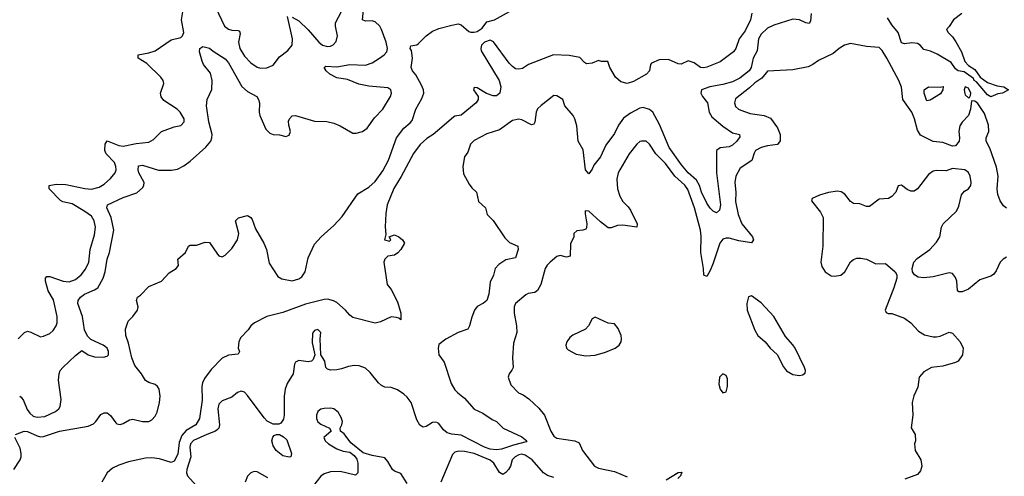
# Model space of a CAD drawing. Header units: inches. Extents: x 1384664 to 1536621, y 460766 to 646467.
# Tile 347 of 488: x 1417380 to 1423555, y 572467 to 575331. Entities that reach past the tile are written whole.
import ezdxf

# ---------------------------------------------------------------- set-up
doc = ezdxf.new("R2010")
doc.units = ezdxf.units.IN
doc.header["$MEASUREMENT"] = 0
doc.layers.add('B4517', color=7, linetype='Continuous')
doc.layers.add('B4527', color=7, linetype='Continuous')

msp = doc.modelspace()

# ---------------------------------------------------------------- linework, layer by layer
at = {"layer": 'B4517', "color": 5}
for points, elevation in [([(1418588.9, 575448.9), (1418665.3, 575290), (1418690.6, 575270.6), (1418710, 575264.8), (1418750, 575263.6), (1418758, 575258), (1418763.4, 575243.4), (1418753.5, 575190), (1418760.7, 575150), (1418790, 575102.6), (1418830, 575059.2), (1418870, 575032.8), (1418890, 575027.7), (1418930, 575028.2), (1418970, 575044.9), (1419010, 575097.4), (1419062.4, 575137.6), (1419089.8, 575170.2), (1419092, 575210), (1419059, 575350)], 680), ([(1417371.1, 573328.9), (1417410, 573368.9), (1417430, 573377), (1417450, 573372), (1417510, 573342.4), (1417530, 573345.3), (1417570, 573363.6), (1417590, 573380.9), (1417609.8, 573410), (1417614.9, 573430), (1417615.5, 573470), (1417593.3, 573573.3), (1417559.8, 573630), (1417542.7, 573690), (1417542, 573710), (1417550, 573719.5), (1417570, 573721.3), (1417653.4, 573690), (1417690, 573686), (1417730, 573700.9), (1417765.5, 573730), (1417793.8, 573766.2), (1417813.4, 573810), (1417821.8, 573890), (1417850, 573981.6), (1417855.3, 574030), (1417848.1, 574070), (1417830, 574098.6), (1417790, 574128.5), (1417710, 574175), (1417650, 574188), (1417636.4, 574196.4), (1417564.7, 574270), (1417565.2, 574290), (1417610, 574300.2), (1417670, 574297.4), (1417790, 574271.3), (1417830, 574267.3), (1417878.6, 574281.4), (1417910, 574300.2), (1417950, 574334.2), (1417980.2, 574370), (1417986.1, 574390), (1417984.3, 574410), (1417974.3, 574434.3), (1417923.5, 574490), (1417913.6, 574510), (1417916, 574550), (1417928.8, 574571.2), (1418002, 574542), (1418030, 574537.7), (1418110, 574553.8), (1418190, 574563.5), (1418220.3, 574579.7), (1418270, 574630.4), (1418350, 574658.4), (1418390, 574666.7), (1418412.8, 574690), (1418412.1, 574710), (1418387.4, 574750), (1418368.2, 574770), (1418284.8, 574824.8), (1418267.7, 574847.7), (1418264.4, 574870), (1418283.5, 574930), (1418279.7, 574950), (1418266.2, 574970), (1418176.9, 575056.9), (1418124.2, 575090), (1418122.9, 575110), (1418190, 575121.9), (1418230, 575135.3), (1418330, 575205), (1418390, 575219.5), (1418402.4, 575230), (1418409.3, 575250), (1418396.1, 575330), (1418410.9, 575430)], 680), ([(1417380.4, 572970), (1417390, 572964), (1417403.3, 572943.3), (1417426.9, 572886.9), (1417444.1, 572864.1), (1417465.4, 572845.4), (1417490, 572837.2), (1417537.8, 572842.2), (1417605.6, 572874.4), (1417626.6, 572890), (1417635.3, 572904.7), (1417641.4, 572950), (1417624.7, 573070), (1417627, 573110), (1417635.1, 573130), (1417651, 573149), (1417730, 573225.7), (1417770, 573255.5), (1417810.6, 573230), (1417850, 573216.5), (1417905.4, 573214.6), (1417930, 573220.5), (1417938.4, 573230), (1417937.4, 573250), (1417928, 573270), (1417918.5, 573278.5), (1417902.9, 573290), (1417825.6, 573325.6), (1417805.1, 573345.1), (1417786.3, 573386.3), (1417774, 573470), (1417746, 573550), (1417747.8, 573570), (1417762.7, 573590), (1417786.2, 573610), (1417850, 573635.8), (1417869.8, 573650), (1417903.2, 573710), (1417916.9, 573750), (1417929.9, 573830), (1417942.7, 573870), (1417969.8, 574010), (1417953.5, 574090), (1417927.7, 574150), (1417931.2, 574168.8), (1418030, 574214.8), (1418115.3, 574244.7), (1418150, 574275.5), (1418159.7, 574290), (1418161.3, 574310), (1418127.3, 574370), (1418122.5, 574390), (1418125.2, 574414.8), (1418150, 574419.1), (1418250, 574387), (1418332.6, 574387.4), (1418370, 574394.3), (1418410, 574413.4), (1418450, 574444), (1418548.5, 574531.5), (1418578.2, 574570), (1418585.8, 574590), (1418587.1, 574610), (1418566, 574690), (1418551, 574790), (1418556.8, 574830), (1418586.1, 574893.9), (1418587.6, 574950), (1418576.4, 574996.4), (1418533.7, 575050), (1418524.4, 575070), (1418507.3, 575130), (1418510, 575151), (1418530, 575162.4), (1418570, 575152.4), (1418592.8, 575132.8), (1418670, 575085.3), (1418690, 575059.5), (1418772.8, 574912.8), (1418810, 574879.7), (1418868.1, 574848.1), (1418878.9, 574830), (1418883.7, 574810), (1418883.1, 574750), (1418887, 574730), (1418924.4, 574644.4), (1418950, 574619.1), (1418970, 574610.6), (1419010, 574608), (1419050, 574599.1), (1419070, 574607.3), (1419078.4, 574630), (1419067.3, 574670), (1419065.6, 574694.4), (1419071.5, 574708.5), (1419090, 574727.3), (1419109.6, 574730.4), (1419230, 574694), (1419307.4, 574692.6), (1419350, 574682.3), (1419390, 574665.2), (1419470, 574619.6), (1419490, 574618.5), (1419530, 574630.2), (1419559.7, 574650), (1419604.9, 574715.1), (1419656.8, 574770), (1419706.9, 574850), (1419712.4, 574870), (1419707.6, 574890), (1419690, 574902.6), (1419570, 574913.9), (1419506.5, 574926.5), (1419435.2, 574955.2), (1419370, 574966.1), (1419326.4, 574990), (1419302, 575010), (1419289.5, 575030.5), (1419301.2, 575038.8), (1419370, 575036.1), (1419449.9, 575050.1), (1419550, 575045.5), (1419590, 575060.9), (1419637.7, 575090), (1419667.1, 575110), (1419683.1, 575130), (1419687.8, 575150), (1419679.5, 575190), (1419650, 575269.7), (1419638.3, 575290), (1419610, 575316.8), (1419590, 575323), (1419550, 575322.2), (1419529.8, 575329.8), (1419537.9, 575410)], 660), ([(1419090, 575346.2), (1419130, 575323), (1419190, 575266.8), (1419255.9, 575190), (1419278.9, 575170), (1419310, 575162.5), (1419330, 575163.9), (1419346.8, 575173.2), (1419365.1, 575194.9), (1419373.7, 575230), (1419361, 575290), (1419361.9, 575310), (1419397.7, 575382.3)], 680), ([(1417355.1, 572730), (1417409.4, 572750), (1417430, 572748.9), (1417490, 572720.4), (1417510, 572715.7), (1417530, 572717.8), (1417630, 572751.2), (1417810, 572781.9), (1417843.4, 572796.6), (1417858.5, 572810), (1417890, 572854.9), (1417910, 572866.4), (1417930, 572866), (1417950, 572848.2), (1417983.4, 572803.4), (1417990, 572797.4), (1418010, 572792.7), (1418030, 572797.6), (1418070, 572820.9), (1418090, 572826.2), (1418150, 572811), (1418190, 572811.8), (1418210, 572822.3), (1418230, 572844.4), (1418242.3, 572870), (1418256.9, 572930), (1418260.4, 572970), (1418254.1, 573014.1), (1418245.3, 573030), (1418230, 573042.5), (1418190, 573055.3), (1418170, 573067.6), (1418143.9, 573110), (1418102.5, 573162.5), (1418083.8, 573210), (1418061.8, 573301.8), (1418045.4, 573350), (1418043.5, 573390), (1418060, 573440), (1418090.6, 573469.4), (1418118.3, 573510), (1418122.4, 573530), (1418112.3, 573570), (1418119.3, 573590), (1418137.2, 573602.7), (1418190, 573657.1), (1418270, 573690.4), (1418317.4, 573742.6), (1418362.6, 573770), (1418376, 573790), (1418372.7, 573830), (1418419.3, 573870), (1418439, 573910), (1418450, 573917.3), (1418490, 573917.1), (1418544.4, 573935.6), (1418570, 573932.7), (1418620.9, 573860.9), (1418630, 573850.8), (1418650, 573842.8), (1418670, 573854), (1418710, 573895.3), (1418746.4, 573950), (1418754, 573990), (1418734, 574070), (1418752.7, 574087.3), (1418810, 574102.8), (1418830, 574090.8), (1418838, 574078), (1418859.3, 574019.3), (1418912.2, 573930), (1418928.4, 573890), (1418944.5, 573804.5), (1418999.5, 573719.5), (1419024.9, 573704.9), (1419090, 573693.7), (1419130, 573705.2), (1419150, 573718.9), (1419171.7, 573750), (1419190, 573837.3), (1419230, 573923.8), (1419271.8, 573970), (1419350, 574040.2), (1419403.5, 574096.5), (1419500.6, 574239.4), (1419570, 574280.8), (1419610, 574316.5), (1419656.8, 574383.2), (1419694, 574450), (1419743.7, 574590), (1419789.4, 574650.6), (1419830, 574683.6), (1419840.9, 574699.1), (1419865.2, 574770), (1419903.3, 574836.7), (1419914.8, 574870), (1419912.8, 574890), (1419899.5, 574919.5), (1419863.9, 574983.9), (1419842.9, 575010), (1419836.2, 575030), (1419843.1, 575090), (1419837, 575137), (1419829.7, 575150.3), (1419833.2, 575166.8), (1419870, 575173.4), (1419880.3, 575179.7), (1419928.7, 575230), (1419970, 575259.7), (1420000, 575271.6)], 640), ([(1420000, 574633), (1419972.8, 574610), (1419933.9, 574586.1), (1419891.6, 574548.4), (1419850, 574491.1), (1419773.3, 574346.7), (1419727.4, 574272.6), (1419685.7, 574170), (1419676.2, 574116.2), (1419671.7, 574031.7), (1419676.9, 573983.1), (1419667.7, 573950), (1419699, 573941), (1419708, 573950), (1419698, 573970), (1419730, 573980.7), (1419758.8, 573970), (1419781, 573950), (1419792.7, 573930), (1419770.5, 573890), (1419751.5, 573868.5), (1419730, 573854.7), (1419690, 573847.6), (1419670.4, 573830), (1419664.9, 573810), (1419684.7, 573670), (1419710, 573638), (1419750, 573562), (1419770.8, 573490), (1419770.5, 573449.5), (1419759, 573459), (1419743.7, 573463.7), (1419710, 573467.3), (1419643.4, 573436.6), (1419610, 573428.6), (1419470, 573463.1), (1419450, 573476.9), (1419423.8, 573510), (1419370, 573557), (1419348.3, 573568.3), (1419310, 573577.4), (1419290, 573576.5), (1419172.7, 573547.3), (1419030, 573494.4), (1418930.1, 573469.9), (1418852.2, 573430), (1418829.5, 573410.5), (1418813.2, 573386.8), (1418765, 573335), (1418754.7, 573310), (1418751.5, 573271.5), (1418758, 573250), (1418750, 573234), (1418690, 573226), (1418651, 573209), (1418581.9, 573138.1), (1418539.3, 573080.7), (1418526.3, 573053.7), (1418522.1, 573030), (1418525.4, 572945.4), (1418509.1, 572830), (1418485.2, 572790), (1418424.9, 572755.1), (1418396.9, 572723.1), (1418381.2, 572678.8), (1418373.2, 572606.8), (1418350, 572562.2), (1418330, 572553.5), (1418256.8, 572576.8), (1418210, 572582.6), (1418170, 572580.5), (1418062.9, 572557.1), (1418002.4, 572537.6), (1417962.2, 572517.8), (1417929, 572490), (1417896.5, 572430)], 640), ([(1420000, 572803.2), (1419990, 572807.8), (1419970, 572804.8), (1419930, 572780.5), (1419910, 572775.8), (1419890, 572788.2), (1419870, 572821.3), (1419836, 572930), (1419810, 572963.1), (1419790, 572982.6), (1419750, 573009.6), (1419710, 573023.7), (1419670, 573026), (1419650, 573037), (1419630, 573054.5), (1419579.2, 573119.2), (1419550, 573145.4), (1419510, 573159.1), (1419478.6, 573161.5), (1419443.2, 573156.8), (1419399.6, 573140.4), (1419370, 573134.7), (1419330, 573132), (1419310, 573139), (1419301.2, 573150), (1419293.2, 573190), (1419268, 573230), (1419265.2, 573330), (1419268.9, 573368.9), (1419250, 573388.7), (1419230, 573382), (1419216, 573364), (1419215.3, 573304.7), (1419232, 573230), (1419220.7, 573199.3), (1419210.5, 573189.5), (1419190, 573184.5), (1419130, 573194), (1419110, 573182.7), (1419104.2, 573170), (1419096.5, 573110), (1419057.4, 573050), (1419045.8, 573014.2), (1419038.8, 572970), (1419039.1, 572850), (1419034.1, 572825.9), (1419018.5, 572801.5), (1419005.2, 572794.8), (1418970, 572794.6), (1418933.2, 572813.2), (1418913.8, 572833.8), (1418810, 572975.1), (1418790, 572995.5), (1418770, 573000.3), (1418747.3, 572992.7), (1418710, 572964.4), (1418650, 572941.1), (1418630, 572920.5), (1418622.4, 572890), (1418633.6, 572790), (1418629.1, 572770), (1418620.1, 572759.9), (1418608.8, 572750), (1418553.8, 572730), (1418470, 572691), (1418452.3, 572670), (1418448.1, 572650), (1418454.3, 572590), (1418428.6, 572510), (1418426.3, 572490), (1418433.1, 572470), (1418486.4, 572410)], 660), ([(1419810, 572422.4), (1419770, 572484.2), (1419730, 572499.7), (1419718.7, 572510), (1419690, 572560.5), (1419670, 572582.4), (1419590, 572596.8), (1419535.4, 572615.4), (1419457, 572677), (1419414.5, 572734.5), (1419393.2, 572750), (1419389.2, 572770), (1419400.7, 572790), (1419404.7, 572810), (1419396.3, 572836.3), (1419377.7, 572870), (1419350, 572890.9), (1419330, 572894.8), (1419290, 572892.8), (1419270, 572888.8), (1419250, 572874.2), (1419240.8, 572850), (1419241.1, 572830), (1419250, 572809.2), (1419270, 572795), (1419324, 572770), (1419334.8, 572750), (1419288, 572710), (1419295.5, 572690), (1419317.1, 572670), (1419370, 572639), (1419410, 572624), (1419450, 572619.1), (1419478.3, 572598.3), (1419493.8, 572573.8), (1419500.7, 572550), (1419502, 572490), (1419486.1, 572473.9), (1419390, 572496.7), (1419330, 572494.9), (1419290, 572483.5), (1419270, 572468.6), (1419222, 572410)], 680), ([(1417343.8, 572510), (1417383.8, 572570), (1417389.9, 572590), (1417390.5, 572610), (1417383.1, 572643.1), (1417350.9, 572710)], 640), ([(1418937.5, 572457.5), (1418870, 572495.8), (1418850, 572498), (1418830, 572489.4), (1418810, 572469.2), (1418794.4, 572430)], 680)]:
    msp.add_lwpolyline(points, dxfattribs=dict(at, elevation=elevation))
at = {"layer": 'B4517', "color": 5, "elevation": 660}
msp.add_lwpolyline([(1419070, 572586.6), (1419030, 572595.8), (1418988.3, 572628.3), (1418970, 572658.7), (1418962.4, 572690), (1418967.2, 572712.8), (1418976.3, 572723.7), (1418990, 572730.3), (1419010, 572729.2), (1419035.1, 572715.1), (1419055.5, 572695.5), (1419085.5, 572610), (1419081, 572590)], close=True, dxfattribs=at)
at = {"layer": 'B4527', "color": 5}
for points, elevation in [([(1420000, 575271.6), (1420010, 575275.5), (1420090, 575296.1), (1420130, 575303.7), (1420150, 575298.7), (1420197.4, 575257.4), (1420210, 575252.4), (1420230, 575251.5), (1420250, 575256.9), (1420281.4, 575278.6), (1420310, 575317.3), (1420357.2, 575330), (1420490, 575403)], 640), ([(1421971, 575371), (1421962.8, 575330), (1421930, 575261.2), (1421892.7, 575210), (1421872.2, 575150), (1421857.1, 575130), (1421773.9, 575066.1), (1421690, 575032), (1421670, 575028), (1421649, 575030), (1421610, 575061.2), (1421573.6, 575073.6), (1421527.7, 575052.3), (1421510, 575054), (1421450, 575080.7), (1421390, 575079), (1421342.5, 575057.5), (1421336, 575050), (1421330.7, 575010), (1421310.7, 574990), (1421230, 574944), (1421190, 574931.6), (1421150, 574942), (1421116, 574970), (1421081.2, 575030), (1421068, 575068), (1421029.1, 575069.1), (1421010, 575075.3), (1420970, 575059), (1420934.6, 575054.6), (1420922, 575062), (1420894.2, 575094.2), (1420826.5, 575106.5), (1420728.8, 575111.2), (1420570.5, 575049.5), (1420534.6, 575025.4), (1420510, 575020.9), (1420490, 575022.9), (1420470, 575036.2), (1420450, 575058.9), (1420352.5, 575192.5), (1420330, 575201.3), (1420296.3, 575190), (1420276.2, 575170), (1420271.9, 575150), (1420275, 575135), (1420387.2, 574950), (1420396.9, 574910), (1420391.7, 574870), (1420370, 574852.8), (1420350, 574852.3), (1420307.2, 574867.2), (1420250, 574902.7), (1420230, 574906), (1420226.8, 574890), (1420254.9, 574850), (1420256.3, 574830), (1420243.7, 574810), (1420150, 574732.6), (1420110, 574725.1), (1420101.3, 574718.7), (1420000, 574633)], 640), ([(1422343.8, 575370), (1422339.2, 575320.8), (1422332.4, 575307.6), (1422310, 575311), (1422270, 575330.6), (1422230, 575334.7), (1422110, 575296.8), (1422070, 575277.5), (1422030, 575239.5), (1422013.3, 575210), (1422005.4, 575134.6), (1421980.8, 575090), (1421968.3, 575030), (1421955.7, 575010), (1421896.3, 574963.7), (1421850, 574941.9), (1421790, 574925.1), (1421708, 574910), (1421656.5, 574890), (1421651.6, 574870), (1421661.5, 574850), (1421693.4, 574810), (1421704.5, 574750), (1421721.5, 574721.5), (1421790, 574662.7), (1421850, 574620.9), (1421894.8, 574610), (1421896.5, 574596.5), (1421878.6, 574570), (1421850, 574542.9), (1421830, 574533.8), (1421772.7, 574527.3), (1421749.3, 574510.7), (1421749.4, 574370), (1421775.5, 574170), (1421770, 574137.2), (1421750, 574119), (1421730, 574129.4), (1421710, 574148.2), (1421690, 574180.4), (1421656.1, 574250), (1421644.2, 574290), (1421624.3, 574324.3), (1421573.5, 574370), (1421530, 574419.9), (1421453.2, 574530), (1421393.7, 574673.7), (1421351.2, 574750), (1421330, 574768.1), (1421290, 574779.4), (1421270, 574776.5), (1421210, 574745), (1421166.8, 574713.2), (1421135.5, 574670), (1421110, 574616.2), (1421056.5, 574543.5), (1421023.9, 574470), (1420981.6, 574418.4), (1420970, 574392.7), (1420950, 574364.5), (1420929.8, 574390), (1420914.3, 574514.3), (1420883, 574570), (1420875.2, 574664.8), (1420862.5, 574710), (1420850.8, 574730), (1420799.7, 574790), (1420787.3, 574830), (1420750, 574853.6), (1420730, 574855.1), (1420650, 574793.3), (1420628.6, 574771.4), (1420618.6, 574750), (1420611.6, 574688.4), (1420604.5, 574675.5), (1420590, 574672), (1420530, 574703.6), (1420510, 574707.3), (1420470, 574697.6), (1420390, 574640.8), (1420310, 574615.6), (1420230, 574574), (1420207.6, 574550), (1420190, 574499), (1420169, 574471), (1420160.3, 574410), (1420164.4, 574364.4), (1420199.5, 574299.5), (1420216.4, 574276.4), (1420244.7, 574250), (1420258, 574190), (1420301, 574150), (1420311.3, 574110), (1420350, 574070.8), (1420423.8, 573963.8), (1420453.2, 573933.3), (1420504, 573910), (1420506.3, 573890), (1420490, 573837), (1420430, 573823.9), (1420385.4, 573794.6), (1420362.8, 573770), (1420352.3, 573727.7), (1420330, 573684), (1420322.2, 573610), (1420310.2, 573569.8), (1420290, 573553), (1420250, 573531.3), (1420233.4, 573510), (1420215.5, 573464.5), (1420201.7, 573410), (1420190, 573389.5), (1420130, 573368.4), (1420052.8, 573327.2), (1420010, 573293), (1420004.5, 573270), (1420009.3, 573230), (1420042.8, 573182.8), (1420087, 573050), (1420110, 573008.8), (1420127.4, 572990), (1420170, 572956.5), (1420230, 572889.3), (1420284.3, 572864.3), (1420343.6, 572823.6), (1420371.5, 572810), (1420411.8, 572770), (1420530, 572714.3), (1420560.3, 572690), (1420557.5, 572682.5), (1420477, 572663), (1420402, 572638), (1420370, 572634.3), (1420330, 572637.6), (1420295, 572650), (1420150, 572724.7), (1420090, 572730.7), (1420060.8, 572740.8), (1420039.1, 572759.1), (1420010, 572798.5), (1420000, 572803.2)], 660), ([(1423288.8, 575370), (1423236.9, 575330), (1423210, 575287), (1423193, 575270), (1423202.4, 575250), (1423230, 575222.7), (1423251.7, 575191.7), (1423286.5, 575130), (1423308.1, 575068.1), (1423330, 575044.4), (1423370, 575018.8), (1423404, 574970), (1423450, 574937.6), (1423510, 574915.5), (1423552, 574910), (1423581, 574890), (1423544.7, 574870), (1423514.9, 574865.1), (1423470, 574846.6), (1423450, 574859.7), (1423380.7, 574940.7), (1423367.2, 574950), (1423361.8, 574961.8), (1423303.9, 575003.9), (1423266.2, 575010), (1423250, 575022.7), (1423221.7, 575061.7), (1423134.6, 575114.6), (1423093.1, 575133.1), (1423050, 575143.6), (1423026.6, 575170), (1423010, 575180.7), (1422974.6, 575185.4), (1422930, 575178.9), (1422910, 575186), (1422889.3, 575250), (1422850, 575298.3), (1422822.9, 575342.9)], 660), ([(1423570, 574149.3), (1423550, 574162.9), (1423530, 574195.1), (1423514, 574234), (1423509.9, 574269.9), (1423516.3, 574350), (1423505.6, 574405.6), (1423465.3, 574525.3), (1423441.6, 574570), (1423440.7, 574590), (1423458.2, 574630), (1423455.7, 574670), (1423430, 574742.6), (1423390, 574805.5), (1423370, 574819.7), (1423350, 574822), (1423344, 574770), (1423330.7, 574730), (1423290.9, 574689.1), (1423275.7, 574664.3), (1423270.7, 574630), (1423275.2, 574590), (1423272.9, 574570), (1423250, 574539.1), (1423230, 574538.5), (1423170, 574560.8), (1423110, 574567.1), (1423030, 574606.9), (1423010, 574638.6), (1422992.3, 574710), (1422975.6, 574750), (1422918.9, 574830), (1422910, 574906.6), (1422894.2, 574950), (1422819.2, 575090), (1422790, 575138.4), (1422770, 575156.3), (1422690, 575162.7), (1422590, 575182.3), (1422552.7, 575170), (1422520.3, 575150), (1422482, 575118), (1422390, 575075.6), (1422353.8, 575050), (1422324.2, 575035.8), (1422230, 575016.3), (1422070, 575008.2), (1422035.4, 574964.6), (1421990, 574935.7), (1421956.7, 574903.3), (1421870, 574833.7), (1421864.2, 574810), (1421870, 574786.7), (1421888.4, 574770), (1421903.4, 574763.4), (1421961.5, 574741.5), (1422050, 574730.1), (1422090, 574713.3), (1422132.3, 574652.3), (1422150.1, 574609.9), (1422149.7, 574570.3), (1422132.8, 574547.2), (1422070, 574540.5), (1422030, 574528.4), (1421995.3, 574510), (1421985.9, 574494.1), (1421972, 574448), (1421899.4, 574400.6), (1421871, 574349), (1421865.7, 574310), (1421871.3, 574250), (1421870.1, 574190), (1421885.5, 574110), (1421909.1, 574050), (1421976.6, 573970), (1421981.6, 573950), (1421970, 573931.2), (1421890, 573943.7), (1421830, 573961.1), (1421810, 573960.9), (1421790, 573953.9), (1421770.9, 573929.1), (1421730, 573804), (1421710, 573756.9), (1421690, 573720.7), (1421670, 573729.3), (1421668.1, 573770), (1421652.4, 573870), (1421653.8, 573973.8), (1421649.9, 574009.9), (1421613.3, 574150), (1421570, 574266.8), (1421552.5, 574292.5), (1421489.1, 574349.1), (1421430, 574429.1), (1421368.9, 574490), (1421330, 574551.1), (1421310, 574568.3), (1421281, 574570), (1421270, 574566.6), (1421250, 574549.7), (1421202.8, 574490), (1421143.5, 574390), (1421134.2, 574370), (1421125.2, 574330), (1421129.4, 574270), (1421143.5, 574223.5), (1421162.4, 574190), (1421196.6, 574156.6), (1421210, 574136.4), (1421253.4, 574050), (1421250.4, 574030), (1421163.1, 574043.1), (1421130, 574039.2), (1421090, 574024.6), (1421070, 574026.5), (1421022.9, 574062.9), (1420950, 574130.8), (1420927.1, 574132.9), (1420926, 574114), (1420936.9, 574050), (1420934.6, 574025.4), (1420930, 574017.2), (1420912, 574010), (1420873.7, 574006.3), (1420856, 573990), (1420854.8, 573970), (1420835.6, 573924.4), (1420831.6, 573848.4), (1420810, 573840.5), (1420770, 573851.1), (1420750, 573846.3), (1420707, 573810), (1420688.6, 573791.4), (1420675.8, 573770), (1420648.9, 573670), (1420628.4, 573631.6), (1420610, 573619.8), (1420570, 573614.2), (1420555, 573605), (1420490, 573550.9), (1420482, 573530), (1420482, 573490), (1420496.8, 573410), (1420498.9, 573370), (1420477.5, 573302.5), (1420470.9, 573210), (1420474.2, 573150), (1420467, 573133), (1420449.2, 573110.8), (1420443.9, 573090), (1420460.6, 573040.6), (1420508, 572990), (1420537.5, 572977.5), (1420573.9, 572953.9), (1420635.3, 572895.3), (1420671.7, 572850), (1420712.4, 572750), (1420730, 572718), (1420750, 572707.4), (1420862, 572690), (1420890, 572677.3), (1420910.5, 572630), (1420984.4, 572530), (1421010, 572519.3), (1421110, 572497.7), (1421190, 572463.6)], 680), ([(1423570, 573842), (1423548.6, 573830), (1423530.1, 573809.9), (1423505.1, 573754.9), (1423487.1, 573732.9), (1423470, 573722.1), (1423401.6, 573698.4), (1423330, 573641.3), (1423290, 573624.1), (1423270, 573623.1), (1423261.3, 573630), (1423257.3, 573690), (1423250, 573714), (1423230, 573739.7), (1423210, 573743.5), (1423110, 573717.8), (1423050.9, 573710.9), (1423015.1, 573715.1), (1422991.6, 573730), (1422979.7, 573750), (1422976.8, 573770), (1422987.4, 573810), (1423007.8, 573832.2), (1423089, 573890), (1423130, 573935.5), (1423151, 573970), (1423162.1, 574030), (1423171.2, 574050), (1423255.4, 574130), (1423270, 574161.6), (1423286.8, 574233.2), (1423304.9, 574255.1), (1423331.3, 574270), (1423344.7, 574290), (1423348.2, 574310), (1423340.5, 574350), (1423330, 574372.3), (1423308.3, 574388.3), (1423230, 574397.4), (1423190, 574383.5), (1423130, 574385.2), (1423110, 574381.2), (1423079.3, 574360.7), (1423010, 574269.8), (1422990, 574254.6), (1422970, 574255.3), (1422946.1, 574266.1), (1422910, 574293), (1422890.5, 574289.5), (1422875.8, 574250), (1422850, 574221.3), (1422829.6, 574209.6), (1422770, 574205.1), (1422710, 574159.6), (1422690, 574158.4), (1422650, 574175.6), (1422610, 574177.6), (1422590, 574191.5), (1422556.1, 574236), (1422531.8, 574251.8), (1422510, 574255.4), (1422452.2, 574247.8), (1422396.3, 574230), (1422350.8, 574210), (1422346.2, 574193.8), (1422402.7, 574122.7), (1422419.2, 574090), (1422417.2, 573910), (1422404.6, 573810), (1422410, 573784), (1422432.4, 573750), (1422470, 573725.2), (1422490, 573722.6), (1422530, 573729.4), (1422556.1, 573750), (1422590, 573813.1), (1422610, 573827.9), (1422630, 573834.4), (1422655.5, 573835.5), (1422690, 573828.9), (1422750, 573799), (1422810, 573801.6), (1422870.6, 573750), (1422880.4, 573730), (1422882, 573710), (1422863.2, 573650), (1422808, 573510), (1422814.8, 573494.8), (1422827.7, 573487.7), (1422850, 573487.3), (1422930, 573458), (1422970, 573430.4), (1423017.2, 573377.2), (1423055, 573355), (1423110, 573342.4), (1423130, 573342.7), (1423152.9, 573347.1), (1423210, 573370.4), (1423230, 573364), (1423278, 573310), (1423297.1, 573270), (1423293, 573230), (1423266, 573190), (1423250, 573180.9), (1423170, 573158.7), (1423098, 573150), (1423050, 573122.7), (1423020.7, 573090), (1423013.2, 573026.8), (1422988.3, 572971.7), (1422978, 572930), (1422982, 572850), (1422971.1, 572771.1), (1422996, 572730), (1422998.8, 572690), (1422991, 572670), (1422996, 572630), (1423031, 572570), (1423038.8, 572530), (1423030, 572502), (1423010, 572479), (1422930.9, 572449.1)], 720), ([(1420730, 572460.3), (1420690, 572472.1), (1420664.5, 572490), (1420593.3, 572570), (1420550, 572600.5), (1420530, 572605.2), (1420510, 572601.4), (1420487.5, 572590), (1420468.6, 572570), (1420458, 572530), (1420445.4, 572510), (1420430, 572491.9), (1420410, 572479.4), (1420390, 572490.7), (1420354.3, 572550), (1420330, 572567.7), (1420230, 572610.4), (1420170, 572623.4), (1420134.2, 572625.8), (1420110, 572619.2), (1420094.9, 572605.1), (1420021.7, 572430)], 680), ([(1421435.6, 572444.4), (1421510, 572490.9), (1421532.5, 572492.5), (1421523.7, 572470), (1421506.8, 572453.2)], 680)]:
    msp.add_lwpolyline(points, dxfattribs=dict(at, elevation=elevation))
for points, elevation in [([(1423070, 574822), (1423066.3, 574826.3), (1423052.7, 574870), (1423052.3, 574890), (1423079, 574910), (1423152.7, 574907.3), (1423172.8, 574912.8), (1423170.5, 574890.5), (1423154.5, 574865.5), (1423090, 574825.2)], 660), ([(1423310, 574910.6), (1423304.3, 574890), (1423307.3, 574867.3), (1423310, 574859.3), (1423330, 574840.5), (1423337.6, 574842.4), (1423344.2, 574855.8), (1423344.5, 574870), (1423330, 574900.3)], 680), ([(1421970, 573598.4), (1421950, 573592.7), (1421939.6, 573550), (1421942.8, 573510), (1421990, 573384), (1422010, 573350.6), (1422055.5, 573310), (1422086, 573270), (1422130.2, 573230.2), (1422170, 573154), (1422190, 573128), (1422230, 573104.9), (1422270, 573099.3), (1422290, 573103), (1422306.3, 573113.7), (1422309.4, 573130), (1422302.9, 573150), (1422243.1, 573270), (1422230, 573290.9), (1422183, 573343), (1422110, 573469.6), (1422030, 573555.4)], 720), ([(1420990, 573465.1), (1420970, 573455.1), (1420948.2, 573410), (1420929.6, 573390.4), (1420850, 573352.9), (1420830, 573338.2), (1420811.2, 573310), (1420805.2, 573290), (1420808.9, 573270), (1420819.6, 573259.6), (1420870, 573232.9), (1420930, 573222.3), (1420990, 573227.5), (1421054.3, 573245.7), (1421115.6, 573270), (1421140.5, 573290), (1421152, 573310), (1421154.5, 573330), (1421151.6, 573350), (1421133.2, 573393.2), (1421110, 573422.7), (1421070, 573427.3)], 720), ([(1421790, 573109.2), (1421770, 573088), (1421765.1, 573045.1), (1421773.7, 573013.7), (1421790, 572991.3), (1421810, 572998), (1421819.3, 573030), (1421819.5, 573079.5), (1421810, 573099)], 720)]:
    msp.add_lwpolyline(points, close=True, dxfattribs=dict(at, elevation=elevation))

doc.saveas('drawing.dxf')
